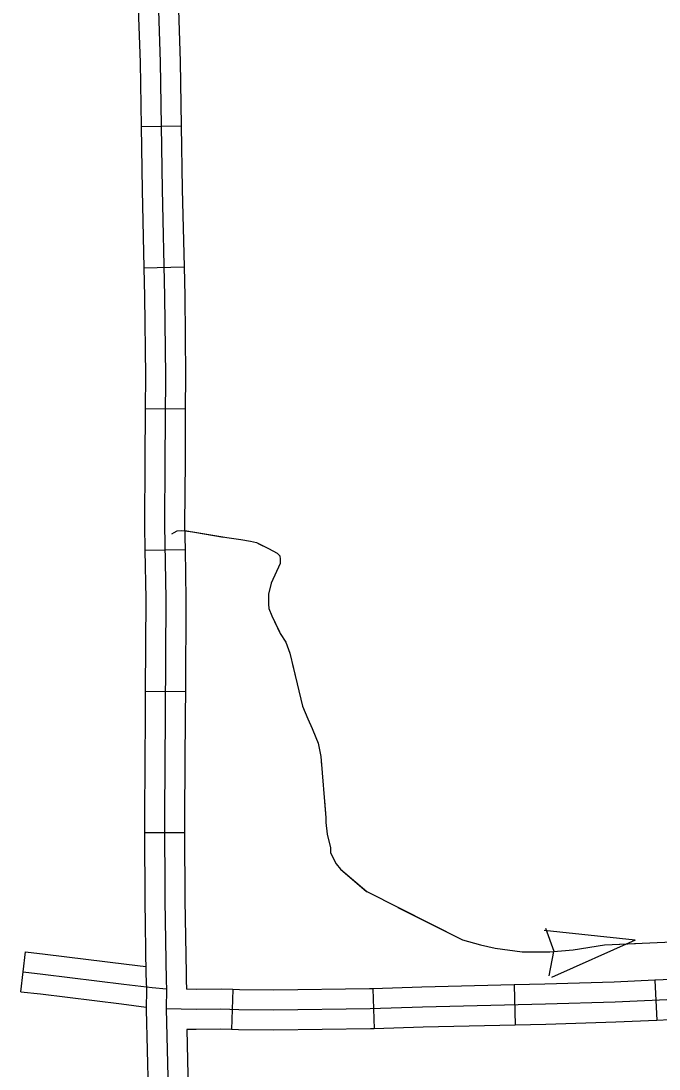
# Model space of a CAD drawing. Extents: x 1084508 to 1142749, y 1057638 to 1093403.
# Drawn here: x 1116389 to 1117137, y 1059089 to 1060319 of the extents above; entities that cross this region are included whole.
import ezdxf

# ---------------------------------------------------------------- set-up
doc = ezdxf.new("R2010")
doc.units = 0
for name, color, linetype in [('Level 32', 7, 'Continuous'), ('Level 43', 7, 'Continuous'), ('Level 45', 7, 'Continuous')]:
    doc.layers.add(name, color=color, linetype=linetype)

msp = doc.modelspace()

# ---------------------------------------------------------------- linework, layer by layer
at = {"layer": 'Level 32'}
for p, q in [((1116529.4, 1060195), (1116576.5, 1060195.8)), ((1116532.8, 1060029.2), (1116579.9, 1060030.3)), ((1116534.2, 1059864.1), (1116581.3, 1059863.9)), ((1116533.9, 1059697.9), (1116581, 1059698.7)), ((1116534.3, 1059532.7), (1116581.4, 1059532.4)), ((1116533.4, 1059366.7), (1116580.5, 1059367)), ((1116967.1, 1059188.1), (1116968.2, 1059141)), ((1117132.2, 1059193.5), (1117134.4, 1059146.5)), ((1116559.2, 1059183.3), (1116559, 1059159.9)), ((1116637.2, 1059182.7), (1116635.4, 1059135.7)), ((1116801.2, 1059183.6), (1116802.9, 1059136.5))]:
    msp.add_line(p, q, dxfattribs=at)
for points in [[(1116543.8, 1060526.7), (1116546.2, 1060450.4), (1116549, 1060355.9), (1116551.7, 1060270.7), (1116554.2, 1060121.1), (1116557.1, 1059995.9), (1116558, 1059902.8), (1116557.5, 1059802.9), (1116557, 1059727.2), (1116558.4, 1059640.9), (1116557.7, 1059505.4), (1116556.8, 1059388.4), (1116557.4, 1059287.1), (1116558.9, 1059192.9), (1116559.2, 1059183.3)], [(1116525.3, 1060360.4), (1116525.4, 1060355.2), (1116528.2, 1060270.2), (1116529.4, 1060195)], [(1116572.3, 1060361.8), (1116572.5, 1060356.7), (1116575.2, 1060271.3), (1116576.5, 1060195.8)], [(1116576.5, 1060195.8), (1116577.7, 1060121.6), (1116579.9, 1060030.3)], [(1116529.4, 1060195), (1116530.6, 1060120.6), (1116532.8, 1060029.2)], [(1116532.8, 1060029.2), (1116533.6, 1059995.5), (1116534.5, 1059902.7), (1116534.2, 1059864.1)], [(1116579.9, 1060030.3), (1116580.7, 1059996.3), (1116581.5, 1059902.8), (1116581.3, 1059863.9)], [(1116534.2, 1059864.1), (1116533.9, 1059803), (1116533.5, 1059727.1), (1116533.9, 1059697.9)], [(1116581.3, 1059863.9), (1116581, 1059802.7), (1116580.5, 1059727.3), (1116581, 1059698.7)], [(1116533.9, 1059697.9), (1116534.9, 1059640.8), (1116534.3, 1059532.7)], [(1116581, 1059698.7), (1116582, 1059641), (1116581.4, 1059532.4)], [(1116534.3, 1059532.7), (1116534.1, 1059505.5), (1116533.3, 1059388.4), (1116533.4, 1059366.7)], [(1116581.4, 1059532.4), (1116581.2, 1059505.2), (1116580.4, 1059388.4), (1116580.5, 1059367)], [(1116533.4, 1059366.7), (1116533.9, 1059286.8), (1116535.2, 1059200.8)], [(1116580.5, 1059367), (1116580.9, 1059287.3), (1116582.3, 1059201.5)], [(1116535.2, 1059200.8), (1116535.3, 1059192.3), (1116535.7, 1059182.5)], [(1116582.3, 1059201.5), (1116582.4, 1059193.6), (1116582.8, 1059183)], [(1117296.8, 1059205.6), (1117261.1, 1059202.9), (1117162.1, 1059194.9), (1117132.2, 1059193.5)], [(1117795.5, 1059195), (1117686.6, 1059194.3), (1117582, 1059191.7), (1117462.7, 1059187.6), (1117393.3, 1059185.5), (1117344.8, 1059184.8), (1117309.6, 1059183), (1117262.9, 1059179.4), (1117163.6, 1059171.4), (1117085.5, 1059167.7), (1117003.8, 1059165.3), (1116859.7, 1059162.1), (1116798.1, 1059159.9), (1116685.2, 1059158.5), (1116644.3, 1059158.9), (1116623.2, 1059159.7), (1116594, 1059159.3), (1116559, 1059159.9)], [(1116967.1, 1059188.1), (1116859, 1059185.6), (1116801.2, 1059183.6)], [(1117132.2, 1059193.5), (1117084.6, 1059191.2), (1117003.2, 1059188.9), (1116967.1, 1059188.1)], [(1116535.7, 1059183.6), (1116535.5, 1059159.4)], [(1116637.2, 1059182.7), (1116623.5, 1059183.2), (1116594, 1059182.8), (1116582.8, 1059183)], [(1116801.2, 1059183.6), (1116797.5, 1059183.4), (1116685.2, 1059182), (1116644.9, 1059182.4), (1116637.2, 1059182.7)], [(1116535.5, 1059159.4), (1116537.7, 1059063.8), (1116538.4, 1058996.2), (1116538.4, 1058993.9)], [(1116559, 1059159.9), (1116561.2, 1059064.2)], [(1117300.4, 1059158.7), (1117264.8, 1059156), (1117165.1, 1059147.9), (1117134.4, 1059146.5)], [(1116968.2, 1059141), (1116860.4, 1059138.6), (1116802.9, 1059136.5)], [(1117134.4, 1059146.5), (1117086.4, 1059144.2), (1117004.4, 1059141.8), (1116968.2, 1059141)], [(1116635.4, 1059135.7), (1116622.9, 1059136.1), (1116593.9, 1059135.7), (1116583.1, 1059135.9)], [(1116583.1, 1059135.9), (1116584.8, 1059064.5), (1116585.4, 1058996.7), (1116585.5, 1058994.5)], [(1116802.9, 1059136.5), (1116798.7, 1059136.4), (1116685.3, 1059134.9), (1116643.8, 1059135.3), (1116635.4, 1059135.7)]]:
    msp.add_lwpolyline(points, dxfattribs=at)
at = {"layer": 'Level 43'}
for p, q in [((1117109.3, 1059240.5), (1117002.2, 1059251.9)), ((1117004, 1059254.5), (1117013.6, 1059227.5)), ((1117109.3, 1059240.5), (1117010.8, 1059196.9)), ((1117008.4, 1059198.9), (1117013.6, 1059227.1))]:
    msp.add_line(p, q, dxfattribs=at)
for points in [[(1116565.7, 1059717.1), (1116568.1, 1059719), (1116571.9, 1059720.7), (1116577.4, 1059721.2), (1116590.2, 1059719.5), (1116630, 1059712.9), (1116646.6, 1059710.5), (1116657.8, 1059708.8), (1116664.7, 1059706.9), (1116678.8, 1059700.2), (1116689.3, 1059694.5), (1116692.4, 1059691.4), (1116692.8, 1059687.4), (1116692.6, 1059682.4), (1116681.9, 1059659.3), (1116678.8, 1059646.4), (1116678.8, 1059634.7), (1116679.5, 1059629.5), (1116682.8, 1059620.9), (1116692.6, 1059600.4), (1116699.3, 1059590.2), (1116704, 1059577.3), (1116712.4, 1059541.4), (1116718.8, 1059515.2), (1116725.2, 1059500.4), (1116730, 1059488.7), (1116734.3, 1059478.5), (1116737.3, 1059471.6), (1116740.2, 1059456.1), (1116746.4, 1059384.2), (1116746.4, 1059378.5), (1116747.6, 1059364.9), (1116751.6, 1059348.9), (1116751.6, 1059343.2), (1116758.5, 1059330.1), (1116763.3, 1059323.7), (1116794.2, 1059297.5), (1116906.6, 1059240.8), (1116927.7, 1059234.9), (1116945, 1059231.3), (1116976.7, 1059226.9), (1117009.1, 1059226.9), (1117036.5, 1059229.1), (1117073.3, 1059234.9), (1117355.9, 1059247.7)], [(1116580.7, 1059721.1), (1116626.2, 1059713.5)], [(1116666.8, 1059705.9), (1116678.8, 1059700.2), (1116689.3, 1059694.5), (1116692.4, 1059691.4), (1116692.8, 1059687.4), (1116692.6, 1059682.4), (1116681.9, 1059659.3), (1116678.8, 1059646.4), (1116678.8, 1059634.7), (1116679.5, 1059629.5), (1116682.8, 1059620.9), (1116691.8, 1059602.1)], [(1116707.1, 1059564.1), (1116712.4, 1059541.4), (1116718.8, 1059515.2), (1116725.2, 1059500.4), (1116730, 1059488.7), (1116734.3, 1059478.5), (1116737.3, 1059471.6), (1116740.2, 1059456.1), (1116741.1, 1059445.3)], [(1116744.7, 1059404), (1116746.4, 1059384.2), (1116746.4, 1059378.5), (1116747.6, 1059364.9), (1116751.6, 1059348.9), (1116751.6, 1059343.2), (1116758.5, 1059330.1), (1116763.3, 1059323.7), (1116793.9, 1059297.8)], [(1116830.8, 1059279), (1116906.6, 1059240.8), (1116927.7, 1059234.9), (1116944.8, 1059231.3)], [(1116986, 1059226.9), (1117009.1, 1059226.9), (1117036.5, 1059229.1), (1117073.3, 1059234.9), (1117109.7, 1059236.5)]]:
    msp.add_lwpolyline(points, dxfattribs=at)
at = {"layer": 'Level 45'}
msp.add_line((1116388.5, 1059180.1), (1116394, 1059226.9), dxfattribs=at)
for points in [[(1116394, 1059226.9), (1116416.9, 1059224.2), (1116512.2, 1059212.5), (1116535.1, 1059209.6)], [(1116391.3, 1059203.5), (1116414.1, 1059200.8), (1116509.3, 1059189.1), (1116542.4, 1059185), (1116559.2, 1059183.3)], [(1116388.5, 1059180.1), (1116411.3, 1059177.5), (1116506.4, 1059165.7), (1116535.5, 1059162.1)]]:
    msp.add_lwpolyline(points, dxfattribs=at)

doc.saveas('drawing.dxf')
